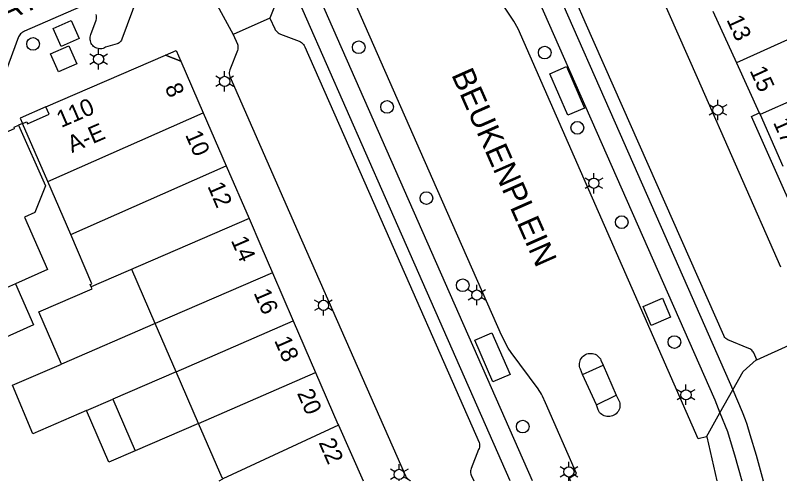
# Model space of a CAD drawing. Extents: x 122462 to 123306, y 485548 to 486417.
# Drawn here: x 122997.6 to 123065.1, y 485548.3 to 485589.4 of the extents above; entities that cross this region are included whole.
import ezdxf

# ---------------------------------------------------------------- set-up
doc = ezdxf.new("R2010")
doc.units = 0
for name, color, linetype in [('B-WE-IE-MEUBILAIR_WEGMEUBILAIR_VERKEERSBORD-S', 7, 'Continuous'), ('Level 1', 7, 'Continuous'), ('Level 10', 7, 'Continuous'), ('Level 11', 7, 'Continuous'), ('Level 17', 7, 'Continuous'), ('Level 19', 7, 'Continuous'), ('Level 2', 7, 'Continuous'), ('Level 30', 7, 'Continuous'), ('Level 4', 7, 'Continuous'), ('Level 42', 7, 'Continuous'), ('Level 44', 7, 'Continuous'), ('Level 50', 7, 'Continuous'), ('Level 53', 7, 'Continuous'), ('N-WE-AL-T25', 7, 'Continuous'), ('N-WE-GR-BOOM_DOORWORTELBARE RUIMTE-G', 7, 'Continuous')]:
    doc.layers.add(name, color=color, linetype=linetype)

msp = doc.modelspace()

# ---------------------------------------------------------------- linework, layer by layer
at = {"layer": 'Level 1'}
for p, q in [((123059.246, 485589.771), (123061.324, 485585.201)), ((123061.324, 485585.201), (123063.336, 485580.775)), ((123014.239, 485580.789), (123016.268, 485576.11)), ((123063.336, 485580.775), (123063.4, 485580.63)), ((123063.4, 485580.63), (123065.429, 485576.072)), ((123000.517, 485574.72), (122998.295, 485579.845)), ((123016.268, 485576.11), (123018.286, 485571.45)), ((123002.545, 485570.04), (123000.517, 485574.72)), ((123020.352, 485566.678), (123022.194, 485562.425)), ((122997.667, 485565.71), (122995.013, 485564.536)), ((123022.194, 485562.425), (123024.169, 485557.865)), ((123011.843, 485557.943), (123006.265, 485555.528)), ((123013.817, 485553.383), (123011.843, 485557.943)), ((123006.265, 485555.528), (123008.239, 485550.968))]:
    msp.add_line(p, q, dxfattribs=at)
for points in [[(122998.295, 485579.845), (122998.662, 485580.004), (122998.738, 485579.83), (123000.646, 485580.657), (123000.36, 485581.316), (123010.912, 485585.888), (123012.266, 485585.352), (123014.239, 485580.789)], [(122990.12, 485574.189), (122989.41, 485575.799), (122989.655, 485575.91), (122989.61, 485576.009), (122990.143, 485576.246), (122990.187, 485576.146), (122991.414, 485576.688), (122991.37, 485576.788), (122991.745, 485576.954), (122991.789, 485576.853), (122993.016, 485577.395), (122992.972, 485577.496), (122993.366, 485577.67), (122993.41, 485577.569), (122994.632, 485578.109), (122994.588, 485578.21), (122995.357, 485578.55), (122995.401, 485578.449), (122997.588, 485579.415), (122997.544, 485579.516), (122997.939, 485579.689)], [(122997.939, 485579.689), (123000.304, 485574.34), (122999.387, 485571.982), (122998.454, 485571.569), (123000.492, 485566.959), (122997.667, 485565.71)], [(123018.286, 485571.45), (123019.319, 485569.064), (123020.352, 485566.678)], [(123004.357, 485565.419), (123004.262, 485565.64), (123004.421, 485565.709), (123002.545, 485570.04)], [(123001.734, 485558.616), (122999.735, 485563.232), (123004.425, 485565.263), (123004.357, 485565.419)], [(123003.934, 485554.519), (122999.198, 485552.468), (122997.411, 485556.744), (123001.734, 485558.616)], [(123024.169, 485557.865), (123026.14, 485553.309), (123026.18, 485553.221)], [(123008.239, 485550.968), (123005.908, 485549.958), (123003.934, 485554.519)], [(123015.987, 485548.478), (123015.94, 485548.578), (123015.905, 485548.561), (123013.817, 485553.383)], [(123026.18, 485553.221), (123028.363, 485548.322)], [(123015.651, 485548.322), (123015.987, 485548.478)]]:
    msp.add_lwpolyline(points, dxfattribs=at)
at = {"layer": 'Level 10'}
msp.add_lwpolyline([(123012.266, 485585.352), (123010.912, 485585.888), (123011.856, 485586.297), (123012.266, 485585.352)], dxfattribs=at)
at = {"layer": 'Level 11'}
msp.add_lwpolyline([(123000.36, 485581.316), (122998.085, 485580.33), (122998.295, 485579.845)], dxfattribs=at)
at = {"layer": 'Level 17'}
for p, q in [((123021.64, 485593.014), (123020.133, 485589.131)), ((123020.133, 485589.131), (123016.877, 485587.708)), ((122998.295, 485579.845), (122997.939, 485579.689)), ((123063.109, 485558.987), (123066.312, 485560.416)), ((123047.736, 485557.688), (123049.567, 485558.507)), ((123049.567, 485558.507), (123050.689, 485555.869)), ((123048.954, 485555.026), (123047.736, 485557.688)), ((123059.862, 485554.314), (123060.988, 485556.327)), ((123048.954, 485555.026), (123050.689, 485555.869)), ((123058.67, 485552.182), (123059.862, 485554.314))]:
    msp.add_line(p, q, dxfattribs=at)
for points in [[(123058.67, 485552.182), (123057.954, 485552.003), (123045.955, 485579.297), (123042.036, 485588.212), (123041.651, 485588.878), (123038.409, 485593.821), (123036.634, 485597.866), (123035.079, 485600.573), (123035.751, 485600.96)], [(123065.252, 485567.18), (123057.88, 485583.878), (123051.185, 485599.043), (123051.122, 485599.14), (123051.047, 485599.228), (123050.962, 485599.306), (123050.867, 485599.373), (123050.765, 485599.427), (123048.878, 485600.157), (123048.781, 485600.211), (123048.692, 485600.279), (123048.614, 485600.358), (123048.547, 485600.447), (123048.494, 485600.545), (123048.227, 485601.292)], [(123041.762, 485599.986), (123050.168, 485580.915), (123057.406, 485564.496), (123060.988, 485556.327)], [(123040.046, 485599.338), (123048.462, 485580.26), (123059.398, 485555.469), (123059.862, 485554.314)], [(123046.701, 485548.322), (123046.561, 485548.553), (123047.199, 485548.963), (123044.456, 485555.187), (123044.183, 485555.787), (123044.101, 485555.953), (123044.011, 485556.114), (123043.913, 485556.271), (123043.808, 485556.423), (123041.421, 485559.639), (123041.159, 485560.03), (123040.581, 485561.155), (123034.527, 485574.906), (123024.753, 485597.108), (123023.979, 485596.932)], [(123011.172, 485593.49), (123014.779, 485591.605), (123016.877, 485587.708)], [(123043.32, 485548.322), (123032.023, 485573.944), (123023.363, 485593.587)], [(123041.333, 485548.322), (123030.329, 485573.294), (123021.64, 485593.014)], [(123008.942, 485592.371), (123007.06, 485587.285), (123007.016, 485587.194), (123006.961, 485587.109), (123006.894, 485587.032), (123006.819, 485586.965), (123006.735, 485586.908), (123006.644, 485586.863), (123005.619, 485586.571), (123005.519, 485586.517), (123005.414, 485586.476), (123005.304, 485586.449), (123005.191, 485586.436), (123005.078, 485586.437), (123004.965, 485586.453), (123004.856, 485586.483), (123004.751, 485586.527), (123004.653, 485586.583), (123004.563, 485586.652), (123004.482, 485586.731), (123004.412, 485586.821), (123004.354, 485586.918), (123004.309, 485587.022), (123004.277, 485587.131), (123004.26, 485587.243), (123004.257, 485587.356), (123004.268, 485587.469), (123004.294, 485587.58), (123004.333, 485587.686), (123004.777, 485588.974), (123004.806, 485589.094), (123004.819, 485589.216), (123004.817, 485589.339), (123004.8, 485589.461)], [(123003.465, 485590.172), (122998.474, 485587.984), (122998.374, 485587.944), (122998.28, 485587.892), (122998.193, 485587.83), (122998.114, 485587.756), (122998.045, 485587.674), (122997.986, 485587.584), (122997.939, 485587.488), (122996.081, 485582.534)], [(123063.109, 485558.987), (123062.843, 485559.602), (123062.795, 485559.688), (123062.737, 485559.768), (123062.668, 485559.84), (123062.592, 485559.902), (123062.508, 485559.954), (123062.418, 485559.995), (123060.548, 485560.76), (123060.457, 485560.813), (123060.375, 485560.88), (123060.303, 485560.957), (123060.244, 485561.045), (123060.199, 485561.14), (123051.257, 485581.334), (123047.962, 485588.775), (123047.16, 485590.608)], [(123020.133, 485589.131), (123020.552, 485588.208), (123020.608, 485588.105), (123020.676, 485588.01), (123020.756, 485587.924), (123020.847, 485587.85), (123020.946, 485587.788), (123021.053, 485587.739), (123022.725, 485587.108), (123022.83, 485587.052), (123022.927, 485586.984), (123023.015, 485586.905), (123023.093, 485586.816), (123023.159, 485586.718), (123023.213, 485586.612), (123029.262, 485572.884), (123038.602, 485551.686), (123038.627, 485551.586), (123038.639, 485551.483), (123038.638, 485551.38), (123038.624, 485551.277), (123038.597, 485551.177), (123038.557, 485551.082), (123037.902, 485549.387), (123037.863, 485549.296), (123037.838, 485549.2), (123037.829, 485549.101), (123037.834, 485549.002), (123037.855, 485548.905), (123037.891, 485548.813), (123038.135, 485548.322)], [(123016.877, 485587.708), (123017.262, 485586.858), (123017.293, 485586.746), (123017.308, 485586.63), (123017.307, 485586.514), (123017.29, 485586.399), (123017.258, 485586.287), (123016.593, 485584.592), (123016.56, 485584.476), (123016.543, 485584.357), (123016.541, 485584.237), (123016.555, 485584.118), (123016.584, 485584.001), (123022.605, 485570.327), (123032.111, 485548.739), (123032.169, 485548.638), (123032.239, 485548.545), (123032.322, 485548.462), (123032.415, 485548.392), (123032.516, 485548.334), (123032.548, 485548.322)], [(123047.736, 485557.688), (123047.547, 485558.168), (123047.503, 485558.285), (123047.474, 485558.407), (123047.46, 485558.531), (123047.463, 485558.657), (123047.481, 485558.781), (123047.515, 485558.901), (123047.563, 485559.016), (123047.626, 485559.125), (123047.703, 485559.224), (123047.791, 485559.313), (123047.89, 485559.39), (123047.997, 485559.454), (123048.112, 485559.504), (123048.233, 485559.538), (123048.356, 485559.558), (123048.481, 485559.561), (123048.606, 485559.549), (123048.728, 485559.521), (123048.846, 485559.477), (123048.957, 485559.419), (123049.059, 485559.348), (123049.152, 485559.264), (123049.234, 485559.169), (123049.303, 485559.064), (123049.358, 485558.952), (123049.567, 485558.507)], [(123060.988, 485556.327), (123061.901, 485557.958), (123063.07, 485558.977), (123063.109, 485558.987)], [(123060.988, 485556.327), (123061.836, 485554.394), (123062.084, 485553.723), (123062.229, 485553.302), (123062.506, 485552.403), (123063.047, 485550.582), (123063.675, 485548.322)], [(123050.689, 485555.869), (123050.949, 485555.395), (123050.993, 485555.277), (123051.022, 485555.154), (123051.036, 485555.028), (123051.033, 485554.902), (123051.015, 485554.777), (123050.981, 485554.655), (123050.933, 485554.538), (123050.87, 485554.429), (123050.794, 485554.328), (123050.706, 485554.237), (123050.607, 485554.158), (123050.499, 485554.092), (123050.384, 485554.04), (123050.263, 485554.003), (123050.139, 485553.982), (123050.013, 485553.976), (123049.887, 485553.985), (123049.763, 485554.011), (123049.643, 485554.052), (123049.53, 485554.107), (123049.424, 485554.176), (123049.328, 485554.258), (123049.242, 485554.351), (123049.169, 485554.455), (123049.11, 485554.566), (123048.954, 485555.026)], [(123059.862, 485554.314), (123060.531, 485552.651), (123060.867, 485551.571), (123061.145, 485550.618), (123061.786, 485548.322)], [(123058.67, 485552.182), (123058.708, 485552.191), (123059.574, 485548.322)]]:
    msp.add_lwpolyline(points, dxfattribs=at)
at = {"layer": 'Level 19'}
msp.add_line((123013.817, 485553.383), (123008.239, 485550.968), dxfattribs=at)
msp.add_lwpolyline([(122997.667, 485565.71), (122999.272, 485562.08), (122996.22, 485560.729), (122995.326, 485562.749)], dxfattribs=at)
at = {"layer": 'Level 2'}
msp.add_lwpolyline([(123053.789, 485562.019), (123053.07, 485563.699), (123054.783, 485564.435), (123055.503, 485562.755), (123053.789, 485562.019)], dxfattribs=at)
at = {"layer": 'Level 30'}
msp.add_lwpolyline([(123069.365, 485567.221), (123068.674, 485566.914), (123062.655, 485580.473), (123063.336, 485580.775)], dxfattribs=at)
at = {"layer": 'Level 4'}
for p, q in [((123071.452, 485589.751), (123061.324, 485585.201)), ((123073.509, 485585.172), (123063.4, 485580.63)), ((123000.517, 485574.72), (123014.239, 485580.789)), ((123002.545, 485570.04), (123016.268, 485576.11)), ((123018.286, 485571.45), (123004.357, 485565.419)), ((123020.352, 485566.678), (123010.001, 485562.196)), ((123011.843, 485557.943), (123022.194, 485562.425)), ((123010.001, 485562.196), (123001.734, 485558.616)), ((123013.817, 485553.383), (123024.169, 485557.865)), ((123003.934, 485554.519), (123006.265, 485555.528)), ((123026.18, 485553.221), (123015.987, 485548.478))]:
    msp.add_line(p, q, dxfattribs=at)
at = {"layer": 'Level 42'}
for points in [[(123001.709, 485586.647), (123001.002, 485588.219), (123002.574, 485588.926), (123003.281, 485587.354), (123001.709, 485586.647)], [(123001.476, 485584.405), (123000.771, 485586), (123002.366, 485586.705), (123003.071, 485585.11), (123001.476, 485584.405)]]:
    msp.add_lwpolyline(points, dxfattribs=at)
at = {"layer": 'Level 44'}
for points in [[(123046.43, 485580.573), (123044.85, 485584.227), (123046.318, 485584.862), (123047.898, 485581.208), (123046.43, 485580.573)], [(123039.819, 485557.037), (123038.211, 485560.715), (123039.723, 485561.377), (123041.331, 485557.699), (123039.819, 485557.037)]]:
    msp.add_lwpolyline(points, dxfattribs=at)
at = {"layer": 'Level 50'}
for p, q in [((123004.618, 485585.742), (123004.228, 485585.967)), ((123005.008, 485585.967), (123005.008, 485586.417)), ((123005.787, 485585.967), (123005.397, 485585.742)), ((123004.618, 485585.292), (123004.228, 485585.067)), ((123005.787, 485585.067), (123005.397, 485585.292)), ((123005.008, 485584.617), (123005.008, 485585.067)), ((123015.744, 485583.784), (123015.354, 485584.009)), ((123016.134, 485584.009), (123016.134, 485584.459)), ((123016.913, 485584.009), (123016.523, 485583.784)), ((123015.744, 485583.334), (123015.354, 485583.109)), ((123016.913, 485583.109), (123016.523, 485583.334)), ((123016.134, 485582.659), (123016.134, 485583.109)), ((123059.684, 485581.483), (123059.684, 485581.933)), ((123059.294, 485581.258), (123058.904, 485581.483)), ((123060.463, 485581.483), (123060.073, 485581.258)), ((123059.294, 485580.808), (123058.904, 485580.583)), ((123059.684, 485580.133), (123059.684, 485580.583)), ((123060.463, 485580.583), (123060.073, 485580.808)), ((123048.733, 485575.022), (123048.733, 485575.472)), ((123048.343, 485574.797), (123047.953, 485575.022)), ((123049.512, 485575.022), (123049.122, 485574.797)), ((123048.343, 485574.347), (123047.953, 485574.122)), ((123048.733, 485573.672), (123048.733, 485574.122)), ((123049.512, 485574.122), (123049.122, 485574.347)), ((123038.009, 485564.932), (123037.619, 485565.157)), ((123038.399, 485565.157), (123038.399, 485565.607)), ((123039.178, 485565.157), (123038.788, 485564.932)), ((123024.86, 485564.247), (123024.86, 485564.697)), ((123038.009, 485564.482), (123037.619, 485564.257)), ((123039.178, 485564.257), (123038.788, 485564.482)), ((123024.47, 485564.022), (123024.08, 485564.247)), ((123025.639, 485564.247), (123025.249, 485564.022)), ((123038.399, 485563.807), (123038.399, 485564.257)), ((123024.47, 485563.572), (123024.08, 485563.347)), ((123024.86, 485562.897), (123024.86, 485563.347)), ((123025.639, 485563.347), (123025.249, 485563.572)), ((123056.475, 485556.131), (123056.085, 485556.356)), ((123056.865, 485556.356), (123056.865, 485556.806)), ((123057.644, 485556.356), (123057.254, 485556.131)), ((123056.475, 485555.681), (123056.085, 485555.456)), ((123057.644, 485555.456), (123057.254, 485555.681)), ((123056.865, 485555.006), (123056.865, 485555.456)), ((123031.544, 485549.33), (123031.544, 485549.78)), ((123046.142, 485549.321), (123045.752, 485549.546)), ((123046.532, 485549.546), (123046.532, 485549.996)), ((123047.311, 485549.546), (123046.921, 485549.321)), ((123031.154, 485549.105), (123030.764, 485549.33)), ((123032.323, 485549.33), (123031.933, 485549.105)), ((123046.142, 485548.871), (123045.752, 485548.646)), ((123047.311, 485548.646), (123046.921, 485548.871)), ((123031.154, 485548.655), (123030.764, 485548.43)), ((123031.544, 485548.322), (123031.544, 485548.43)), ((123032.323, 485548.43), (123031.933, 485548.655)), ((123046.532, 485548.322), (123046.532, 485548.646))]:
    msp.add_line(p, q, dxfattribs=at)
for centre in [(123005.008, 485585.517), (123016.134, 485583.559), (123059.684, 485581.033), (123048.733, 485574.572), (123038.399, 485564.707), (123024.86, 485563.797), (123056.865, 485555.906), (123046.532, 485549.096), (123031.544, 485548.88)]:
    msp.add_circle(centre, 0.45, dxfattribs=at)
at = {"layer": 'Level 53'}
for centre in [(122999.22, 485586.871), (123027.971, 485586.579), (123044.39, 485586.103), (123030.47, 485581.309), (123047.272, 485579.463), (123033.95, 485573.259), (123051.195, 485571.139), (123037.151, 485565.565), (123055.846, 485560.558), (123042.45, 485553.099)]:
    msp.add_circle(centre, 0.56, dxfattribs=at)
at = {"layer": 'N-WE-AL-T25'}
msp.add_line((123011.843, 485557.943), (123010.001, 485562.196), dxfattribs=at)
msp.add_lwpolyline([(123010.001, 485562.196), (123007.935, 485566.968)], dxfattribs=at)

# ---------------------------------------------------------------- texts
at = {"layer": 'B-WE-IE-MEUBILAIR_WEGMEUBILAIR_VERKEERSBORD-S'}
for s, rotation, p in [('13', 294.44496, (123060.412, 485589.019)), ('15', 294.44496, (123062.459, 485584.517)), ('8', 293.40097, (123010.82, 485583.03)), ('110', 23.42626, (123001.699, 485579.445)), ('A-E', 23.42626, (123002.647, 485577.23)), ('17', 293.99003, (123064.529, 485579.941)), ('10', 293.41386, (123012.626, 485578.859)), ('12', 293.41386, (123014.591, 485574.32)), ('14', 293.41386, (123016.664, 485569.534)), ('16', 293.41386, (123018.669, 485564.902)), ('18', 293.41386, (123020.486, 485560.707)), ('20', 293.41386, (123022.502, 485556.053)), ('22', 293.41386, (123024.41, 485551.698))]:
    msp.add_text(s, height=1.5, rotation=rotation, dxfattribs=at).set_placement(p)
at = {"layer": 'N-WE-GR-BOOM_DOORWORTELBARE RUIMTE-G'}
for s, rotation, p in [('TWEEDE OOSTERPARKSTRAAT', 23.83508, (122962.082, 485573.487)), ('BEUKENPLEIN', 293.85311, (123036.121, 485584.157))]:
    msp.add_text(s, height=2, rotation=rotation, dxfattribs=at).set_placement(p)

doc.saveas('drawing.dxf')
